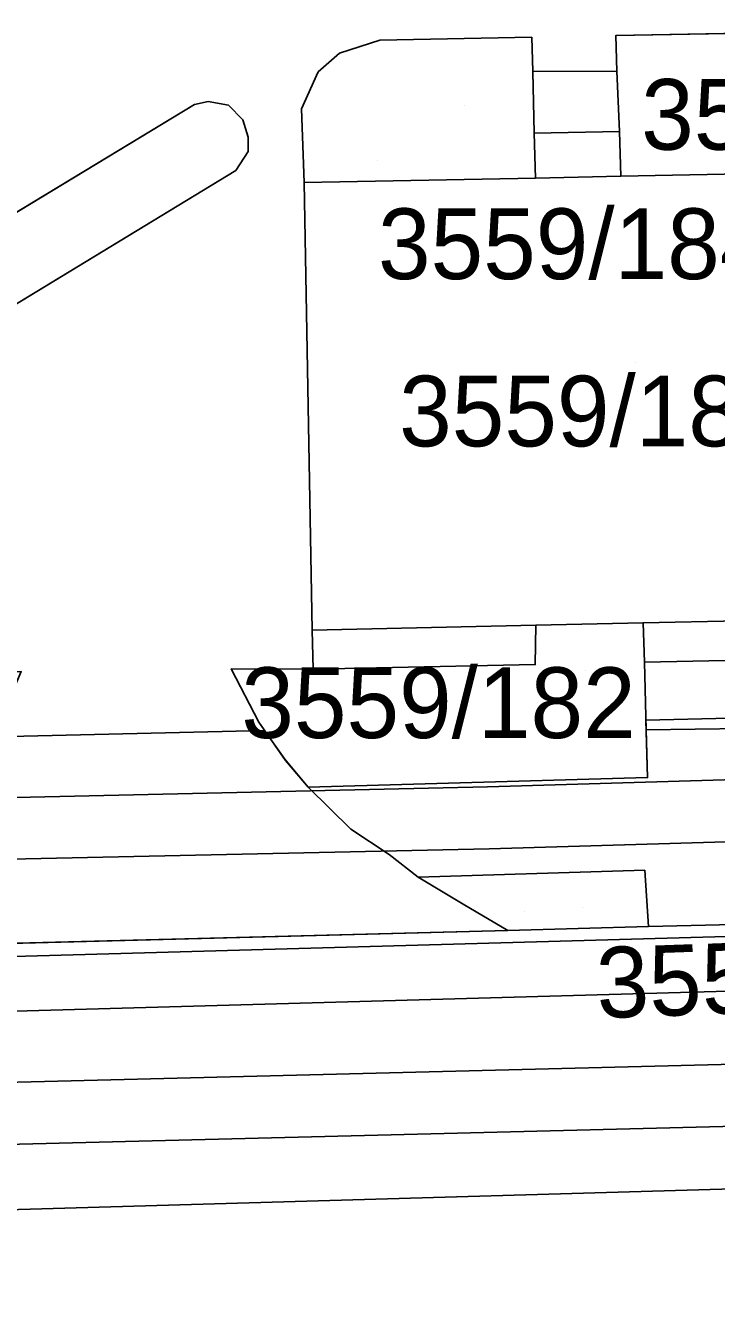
# Model space of a CAD drawing. Extents: x -264070 to -262271, y -1238894 to -1238141.
# Drawn here: x -262643.27 to -262623.74, y -1238359.92 to -1238323.67 of the extents above; entities that cross this region are included whole.
import ezdxf

# ---------------------------------------------------------------- set-up
doc = ezdxf.new("R2010")
doc.units = 0
for name, color, linetype in [('body_kn', 7, 'Continuous'), ('kladpar_druhypozemkov', 7, 'Continuous'), ('kladpar_hranice', 7, 'Continuous'), ('kladpar_parcelnecisla', 7, 'Continuous'), ('kladpar_plochy', 7, 'Continuous'), ('kladpar_sipky', 7, 'Continuous'), ('tarchy_linie', 7, 'Continuous'), ('zappar_hrandruhpozemk', 7, 'Continuous')]:
    doc.layers.add(name, color=color, linetype=linetype)

msp = doc.modelspace()

# ---------------------------------------------------------------- linework, layer by layer
at = {"layer": 'body_kn'}
for p, q in [((-262633.26, -1238324.08), (-262633.26, -1238324.08)), ((-262628.96, -1238324), (-262628.96, -1238324)), ((-262628.96, -1238324), (-262628.96, -1238324)), ((-262626.58, -1238323.95), (-262626.58, -1238323.95)), ((-262634.4, -1238324.45), (-262634.4, -1238324.45)), ((-262626.55, -1238324.96), (-262626.55, -1238324.96)), ((-262626.55, -1238324.96), (-262626.55, -1238324.96)), ((-262635, -1238324.98), (-262635, -1238324.98)), ((-262628.93, -1238324.97), (-262628.93, -1238324.97)), ((-262638.5, -1238325.9), (-262638.5, -1238325.9)), ((-262638.5, -1238325.9), (-262638.5, -1238325.9)), ((-262638.11, -1238325.82), (-262638.11, -1238325.82)), ((-262637.54, -1238325.92), (-262637.54, -1238325.92)), ((-262635.47, -1238326.02), (-262635.47, -1238326.02)), ((-262637.13, -1238326.33), (-262637.13, -1238326.33)), ((-262628.89, -1238326.71), (-262628.89, -1238326.71)), ((-262628.89, -1238326.71), (-262628.89, -1238326.71)), ((-262626.48, -1238326.66), (-262626.48, -1238326.66)), ((-262636.98, -1238326.82), (-262636.98, -1238326.82)), ((-262636.98, -1238327.23), (-262636.98, -1238327.23)), ((-262637.33, -1238327.77), (-262637.33, -1238327.77)), ((-262635.4, -1238328.11), (-262635.4, -1238328.11)), ((-262628.85, -1238327.98), (-262628.85, -1238327.98)), ((-262628.85, -1238327.98), (-262628.85, -1238327.98)), ((-262626.44, -1238327.93), (-262626.44, -1238327.93)), ((-262635.17, -1238340.77), (-262635.17, -1238340.77)), ((-262628.84, -1238340.63), (-262628.84, -1238340.63)), ((-262628.84, -1238340.63), (-262628.84, -1238340.63)), ((-262625.81, -1238340.56), (-262625.81, -1238340.56)), ((-262637.46, -1238341.86), (-262637.46, -1238341.86)), ((-262635.14, -1238341.87), (-262635.14, -1238341.87)), ((-262628.86, -1238341.74), (-262628.86, -1238341.74)), ((-262628.86, -1238341.74), (-262628.86, -1238341.74)), ((-262625.77, -1238341.67), (-262625.77, -1238341.67)), ((-262625.77, -1238341.67), (-262625.77, -1238341.67)), ((-262636.68, -1238343.37), (-262636.68, -1238343.37)), ((-262625.73, -1238343.31), (-262625.73, -1238343.31)), ((-262636.52, -1238343.61), (-262636.52, -1238343.61)), ((-262625.72, -1238343.59), (-262625.72, -1238343.59)), ((-262635.94, -1238344.42), (-262635.94, -1238344.42)), ((-262635.92, -1238344.45), (-262635.92, -1238344.45)), ((-262635.28, -1238345.21), (-262635.28, -1238345.21)), ((-262635.28, -1238345.21), (-262635.28, -1238345.21)), ((-262630.21, -1238345.2), (-262630.21, -1238345.2)), ((-262625.68, -1238344.94), (-262625.68, -1238344.94)), ((-262634.08, -1238346.4), (-262634.08, -1238346.4)), ((-262630.16, -1238346.95), (-262630.16, -1238346.95)), ((-262632.99, -1238347.11), (-262632.99, -1238347.11)), ((-262632.17, -1238347.75), (-262632.17, -1238347.75)), ((-262625.76, -1238347.56), (-262625.76, -1238347.56)), ((-262625.76, -1238347.56), (-262625.76, -1238347.56)), ((-262630.9, -1238348.52), (-262630.9, -1238348.52)), ((-262625.66, -1238349.15), (-262625.66, -1238349.15)), ((-262629.63, -1238349.26), (-262629.63, -1238349.26))]:
    msp.add_line(p, q, dxfattribs=at)
at = {"layer": 'kladpar_druhypozemkov'}
for p, q in [((-262630.85, -1238325.92), (-262630.85, -1238325.92)), ((-262626.03, -1238333.2), (-262626.03, -1238333.2)), ((-262627.45, -1238341.92), (-262627.45, -1238341.92)), ((-262629.15, -1238348.72), (-262629.15, -1238348.72))]:
    msp.add_line(p, q, dxfattribs=at)
at = {"layer": 'kladpar_hranice'}
for points in [[(-262611.31, -1238323.67), (-262626.58, -1238323.95), (-262626.55, -1238324.96), (-262628.93, -1238324.97), (-262628.96, -1238324), (-262633.26, -1238324.08), (-262634.4, -1238324.45), (-262635, -1238324.98), (-262635.47, -1238326.02), (-262635.4, -1238328.11), (-262635.17, -1238340.77), (-262635.14, -1238341.87), (-262637.46, -1238341.86), (-262636.68, -1238343.37), (-262635.92, -1238344.45), (-262635.28, -1238345.21), (-262625.68, -1238344.94), (-262625.72, -1238343.59), (-262625.77, -1238341.67), (-262625.81, -1238340.56), (-262623.08, -1238340.5)], [(-262611.31, -1238323.67), (-262611.29, -1238324.52), (-262611.26, -1238326.18), (-262611.24, -1238327.62), (-262617.17, -1238327.75), (-262626.44, -1238327.93), (-262626.48, -1238326.66), (-262626.55, -1238324.96), (-262626.58, -1238323.95), (-262611.31, -1238323.67)], [(-262628.96, -1238324), (-262628.93, -1238324.97), (-262628.89, -1238326.71), (-262628.85, -1238327.98), (-262635.4, -1238328.11), (-262635.47, -1238326.02), (-262635, -1238324.98), (-262634.4, -1238324.45), (-262633.26, -1238324.08), (-262628.96, -1238324)], [(-262626.55, -1238324.96), (-262626.48, -1238326.66), (-262626.44, -1238327.93), (-262617.17, -1238327.75), (-262616.95, -1238340.35), (-262616.93, -1238341.49), (-262623.03, -1238341.62), (-262623.08, -1238340.5), (-262625.81, -1238340.56), (-262628.84, -1238340.63), (-262628.86, -1238341.74), (-262635.14, -1238341.87), (-262635.17, -1238340.77), (-262635.4, -1238328.11), (-262628.85, -1238327.98), (-262628.89, -1238326.71), (-262628.93, -1238324.97), (-262626.55, -1238324.96)], [(-262638.5, -1238325.9), (-262638.11, -1238325.82), (-262637.54, -1238325.92), (-262637.13, -1238326.33), (-262636.98, -1238326.82), (-262636.98, -1238327.23), (-262637.33, -1238327.77), (-262646.33, -1238333.24), (-262645.83, -1238342.05), (-262643.4, -1238341.94), (-262644.23, -1238343.87), (-262645.34, -1238345.37), (-262666.82, -1238345.9), (-262667.7, -1238345.57), (-262668.19, -1238345.16), (-262668.25, -1238344.53), (-262668.01, -1238343.87), (-262667.52, -1238343.48), (-262638.5, -1238325.9)], [(-262645.34, -1238345.37), (-262644.23, -1238343.87), (-262643.4, -1238341.94), (-262645.83, -1238342.05), (-262646.33, -1238333.24), (-262637.33, -1238327.77), (-262636.98, -1238327.23), (-262636.98, -1238326.82), (-262637.13, -1238326.33), (-262637.54, -1238325.92), (-262638.11, -1238325.82), (-262638.5, -1238325.9), (-262667.52, -1238343.48), (-262668.01, -1238343.87), (-262668.25, -1238344.53), (-262668.19, -1238345.16), (-262667.7, -1238345.57), (-262666.82, -1238345.9), (-262645.34, -1238345.37)], [(-262628.86, -1238341.74), (-262628.84, -1238340.63), (-262625.81, -1238340.56), (-262625.77, -1238341.67), (-262625.72, -1238343.59), (-262625.68, -1238344.94), (-262635.28, -1238345.21), (-262635.92, -1238344.45), (-262636.68, -1238343.37), (-262637.46, -1238341.86), (-262635.14, -1238341.87), (-262628.86, -1238341.74)], [(-262569.02, -1238347.69), (-262571.88, -1238347.76), (-262571.91, -1238345.99), (-262587.2, -1238346.43), (-262587.12, -1238348.15), (-262589.78, -1238348.22), (-262589.86, -1238346.51), (-262605.45, -1238346.97), (-262605.4, -1238348.63), (-262607.78, -1238348.69), (-262607.82, -1238347.04), (-262623.32, -1238347.49), (-262623.24, -1238349.09), (-262625.66, -1238349.15), (-262625.76, -1238347.56), (-262632.17, -1238347.75), (-262630.9, -1238348.52), (-262629.63, -1238349.26), (-262651.21, -1238349.82)], [(-262734.65, -1238352.52), (-262732.32, -1238352.48), (-262716.88, -1238351.74), (-262714.36, -1238351.62), (-262651.76, -1238349.84), (-262651.21, -1238349.82), (-262629.63, -1238349.26), (-262625.66, -1238349.15), (-262623.24, -1238349.09), (-262607.78, -1238348.69), (-262605.4, -1238348.63), (-262589.78, -1238348.22), (-262587.12, -1238348.15), (-262571.88, -1238347.76), (-262569.02, -1238347.69), (-262532.73, -1238346.75), (-262527.93, -1238346.63)], [(-262625.76, -1238347.56), (-262625.66, -1238349.15), (-262629.63, -1238349.26), (-262630.9, -1238348.52), (-262632.17, -1238347.75), (-262625.76, -1238347.56)]]:
    msp.add_lwpolyline(points, dxfattribs=at)
at = {"layer": 'kladpar_plochy'}
for p, q in [((-262611.31, -1238323.67), (-262626.58, -1238323.95)), ((-262633.26, -1238324.08), (-262634.4, -1238324.45)), ((-262628.96, -1238324), (-262633.26, -1238324.08)), ((-262628.93, -1238324.97), (-262628.96, -1238324)), ((-262626.58, -1238323.95), (-262626.55, -1238324.96)), ((-262634.4, -1238324.45), (-262635, -1238324.98)), ((-262626.55, -1238324.96), (-262628.93, -1238324.97)), ((-262635, -1238324.98), (-262635.47, -1238326.02)), ((-262638.5, -1238325.9), (-262667.52, -1238343.48)), ((-262638.11, -1238325.82), (-262638.5, -1238325.9)), ((-262637.54, -1238325.92), (-262638.11, -1238325.82)), ((-262637.13, -1238326.33), (-262637.54, -1238325.92)), ((-262635.47, -1238326.02), (-262635.4, -1238328.11)), ((-262636.98, -1238326.82), (-262637.13, -1238326.33)), ((-262636.98, -1238327.23), (-262636.98, -1238326.82)), ((-262637.33, -1238327.77), (-262636.98, -1238327.23)), ((-262646.33, -1238333.24), (-262637.33, -1238327.77)), ((-262635.4, -1238328.11), (-262635.17, -1238340.77)), ((-262625.81, -1238340.56), (-262623.08, -1238340.5)), ((-262635.17, -1238340.77), (-262635.14, -1238341.87)), ((-262625.77, -1238341.67), (-262625.81, -1238340.56)), ((-262635.14, -1238341.87), (-262637.46, -1238341.86)), ((-262637.46, -1238341.86), (-262636.68, -1238343.37)), ((-262625.72, -1238343.59), (-262625.77, -1238341.67)), ((-262636.68, -1238343.37), (-262635.92, -1238344.45)), ((-262625.68, -1238344.94), (-262625.72, -1238343.59)), ((-262635.92, -1238344.45), (-262635.28, -1238345.21)), ((-262635.28, -1238345.21), (-262625.68, -1238344.94)), ((-262625.76, -1238347.56), (-262632.17, -1238347.75)), ((-262632.17, -1238347.75), (-262630.9, -1238348.52)), ((-262625.66, -1238349.15), (-262625.76, -1238347.56)), ((-262630.9, -1238348.52), (-262629.63, -1238349.26)), ((-262623.24, -1238349.09), (-262625.66, -1238349.15)), ((-262629.63, -1238349.26), (-262651.21, -1238349.82))]:
    msp.add_line(p, q, dxfattribs=at)
for points in [[(-262611.31, -1238323.67), (-262611.29, -1238324.52), (-262611.26, -1238326.18), (-262611.24, -1238327.62), (-262617.17, -1238327.75), (-262626.44, -1238327.93), (-262626.48, -1238326.66), (-262626.55, -1238324.96), (-262626.58, -1238323.95)], [(-262628.96, -1238324), (-262628.93, -1238324.97), (-262628.89, -1238326.71), (-262628.85, -1238327.98), (-262635.4, -1238328.11), (-262635.47, -1238326.02), (-262635, -1238324.98), (-262634.4, -1238324.45), (-262633.26, -1238324.08)], [(-262626.55, -1238324.96), (-262626.48, -1238326.66), (-262626.44, -1238327.93), (-262617.17, -1238327.75), (-262616.95, -1238340.35), (-262616.93, -1238341.49), (-262623.03, -1238341.62), (-262623.08, -1238340.5), (-262625.81, -1238340.56), (-262628.84, -1238340.63), (-262628.86, -1238341.74), (-262635.14, -1238341.87), (-262635.17, -1238340.77), (-262635.4, -1238328.11), (-262628.85, -1238327.98), (-262628.89, -1238326.71), (-262628.93, -1238324.97)], [(-262638.5, -1238325.9), (-262638.11, -1238325.82), (-262637.54, -1238325.92), (-262637.13, -1238326.33), (-262636.98, -1238326.82), (-262636.98, -1238327.23), (-262637.33, -1238327.77), (-262646.33, -1238333.24), (-262645.83, -1238342.05), (-262643.4, -1238341.94), (-262644.23, -1238343.87), (-262645.34, -1238345.37), (-262666.82, -1238345.9), (-262667.7, -1238345.57), (-262668.19, -1238345.16), (-262668.25, -1238344.53), (-262668.01, -1238343.87), (-262667.52, -1238343.48)], [(-262628.86, -1238341.74), (-262628.84, -1238340.63), (-262625.81, -1238340.56), (-262625.77, -1238341.67), (-262625.72, -1238343.59), (-262625.68, -1238344.94), (-262635.28, -1238345.21), (-262635.92, -1238344.45), (-262636.68, -1238343.37), (-262637.46, -1238341.86), (-262635.14, -1238341.87)], [(-262625.76, -1238347.56), (-262625.66, -1238349.15), (-262629.63, -1238349.26), (-262630.9, -1238348.52), (-262632.17, -1238347.75)]]:
    msp.add_lwpolyline(points, close=True, dxfattribs=at)
msp.add_lwpolyline([(-262797.05, -1238353.67), (-262780.13, -1238353.36), (-262771.49, -1238353.2), (-262768.53, -1238353.14), (-262753.47, -1238352.87), (-262750.57, -1238352.82), (-262734.65, -1238352.52), (-262732.32, -1238352.48), (-262716.88, -1238351.74), (-262714.36, -1238351.62), (-262651.76, -1238349.84), (-262651.21, -1238349.82), (-262629.63, -1238349.26), (-262625.66, -1238349.15), (-262623.24, -1238349.09), (-262607.78, -1238348.69), (-262605.4, -1238348.63), (-262589.78, -1238348.22), (-262587.12, -1238348.15), (-262571.88, -1238347.76), (-262569.02, -1238347.69), (-262532.73, -1238346.75), (-262527.93, -1238346.63)], dxfattribs=at)
at = {"layer": 'kladpar_sipky'}
for p, q in [((-262633.31, -1238327.49), (-262633.31, -1238327.49)), ((-262627.51, -1238348.61), (-262627.51, -1238348.61))]:
    msp.add_line(p, q, dxfattribs=at)
at = {"layer": 'tarchy_linie'}
for points in [[(-262676.19, -1238344.54), (-262636.52, -1238343.61), (-262635.94, -1238344.42), (-262635.28, -1238345.21), (-262625.68, -1238344.94), (-262625.73, -1238343.31), (-262622.96, -1238343.25), (-262622.9, -1238344.86), (-262607.66, -1238344.44), (-262607.71, -1238342.8), (-262605.3, -1238342.71), (-262605.27, -1238344.38), (-262598.99, -1238344.2)], [(-262879.36, -1238352.78), (-262832, -1238350.33), (-262782.2, -1238349.05), (-262732.38, -1238348.15), (-262687.56, -1238346.97), (-262676.12, -1238346.24), (-262630.21, -1238345.2), (-262580.42, -1238343.73), (-262555.82, -1238343.74), (-262532.87, -1238343.21)], [(-262532.76, -1238344.95), (-262580.38, -1238345.48), (-262630.16, -1238346.95), (-262676.05, -1238347.94)], [(-262915.67, -1238357.53), (-262827.35, -1238355.25), (-262717.55, -1238352.07), (-262612.02, -1238349.11), (-262582.13, -1238348.18), (-262523.92, -1238348.6), (-262527.18, -1238346.61), (-262526.75, -1238346.6), (-262525.01, -1238346.49), (-262524.28, -1238346.33), (-262523.39, -1238346.14), (-262523.44, -1238346.84), (-262523.58, -1238348.81), (-262523.63, -1238349.52), (-262523.67, -1238350.15), (-262523.75, -1238351.27), (-262523.88, -1238353.02), (-262569.3, -1238353.65), (-262620.18, -1238354.72), (-262670.86, -1238355.99), (-262721.99, -1238357.34), (-262772.67, -1238358.51), (-262811.72, -1238360.02)], [(-262916.13, -1238359.08), (-262827.31, -1238356.8), (-262717.51, -1238353.62), (-262611.98, -1238350.66), (-262582.11, -1238349.73), (-262523.67, -1238350.15)], [(-262916.76, -1238361.2), (-262874.25, -1238359.92), (-262823.54, -1238358.51), (-262811.77, -1238358.32), (-262772.72, -1238356.81), (-262722.03, -1238355.64), (-262670.9, -1238354.24), (-262620.22, -1238352.97), (-262569.46, -1238351.9), (-262523.75, -1238351.27)]]:
    msp.add_lwpolyline(points, dxfattribs=at)
at = {"layer": 'zappar_hrandruhpozemk'}
for p, q in [((-262628.89, -1238326.71), (-262626.48, -1238326.66)), ((-262628.85, -1238327.98), (-262626.44, -1238327.93)), ((-262628.84, -1238340.63), (-262635.17, -1238340.77)), ((-262625.77, -1238341.67), (-262623.03, -1238341.62)), ((-262622.95, -1238343.55), (-262625.72, -1238343.59)), ((-262635.28, -1238345.21), (-262634.08, -1238346.4)), ((-262634.08, -1238346.4), (-262632.99, -1238347.11)), ((-262632.99, -1238347.11), (-262632.17, -1238347.75))]:
    msp.add_line(p, q, dxfattribs=at)
msp.add_lwpolyline([(-262742.04, -1238360.21), (-262650.98, -1238357.37), (-262572.39, -1238355.1)], dxfattribs=at)

# ---------------------------------------------------------------- texts
at = {"layer": 'kladpar_parcelnecisla'}
for s, p in [('3559/185', (-262625.862, -1238327.18)), ('3559/184', (-262633.307, -1238330.84)), ('3559/183', (-262632.709, -1238335.57)), ('3559/182', (-262637.173, -1238343.82))]:
    msp.add_text(s, height=2, dxfattribs=at).set_placement(p)
msp.add_text('3559/181', height=2, rotation=2, dxfattribs=at).set_placement((-262627.099, -1238351.745))

doc.saveas('drawing.dxf')
